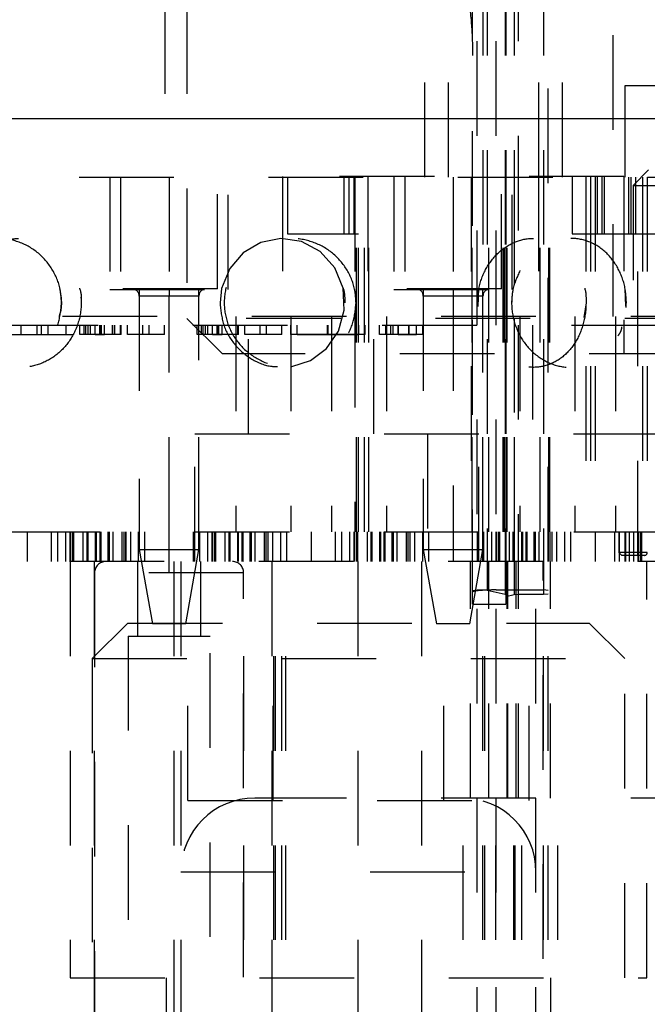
# Model space of a CAD drawing. Header units: inches. Extents: x 1880 to 2363, y -453 to -54.
# Tile 416 of 656: x 1899.22 to 1899.883, y -149.946 to -148.905. Entities that reach past the tile are written whole.
import ezdxf

# ---------------------------------------------------------------- set-up
doc = ezdxf.new("R2010")
doc.units = ezdxf.units.IN
doc.header["$LTSCALE"] = 0.5
doc.header["$MEASUREMENT"] = 0
doc.linetypes.add('HIDDEN', pattern=[0.225, 0.15, -0.075])
doc.layers.add('SID-M-H', color=4, linetype='HIDDEN')
doc.layers.add('SID-M-S', color=105, linetype='Continuous')

msp = doc.modelspace()

# ---------------------------------------------------------------- linework, layer by layer
at = {"layer": 'SID-M-H'}
for p, q in [((1899.69817, -149.5232), (1899.69817, -147.4432)), ((1899.70317, -153.2282), (1899.70317, -147.4432)), ((1899.70892, -147.4432), (1899.70892, -149.17865)), ((1899.71351, -147.4432), (1899.71351, -149.50848)), ((1899.72317, -153.2282), (1899.72317, -147.4432)), ((1899.73276, -147.4432), (1899.73276, -149.51252)), ((1899.73317, -147.4432), (1899.73317, -149.5232)), ((1899.73347, -147.4432), (1899.73347, -149.5151)), ((1899.74207, -147.4432), (1899.74207, -149.18679)), ((1899.74676, -149.7282), (1899.74676, -147.4432)), ((1899.77317, -147.4432), (1899.77317, -149.51266)), ((1899.77817, -150.4782), (1899.77817, -147.4432)), ((1899.64767, -149.07171), (1899.64767, -148.57171)), ((1899.67267, -149.07171), (1899.67267, -148.57171)), ((1899.76817, -149.07171), (1899.76817, -148.57171)), ((1899.79317, -149.07171), (1899.79317, -148.57171)), ((1899.37317, -148.88371), (1899.37317, -149.07171)), ((1899.39642, -148.88371), (1899.39642, -149.22121)), ((1900.23392, -148.92171), (1899.84642, -148.92171)), ((1899.84642, -148.92171), (1899.84642, -149.21921)), ((1900.54642, -148.97521), (1899.85892, -148.97521)), ((1899.85892, -148.97521), (1899.85892, -149.07171)), ((1899.88407, -149.0642), (1899.86767, -149.0806)), ((1898.48278, -149.07171), (1900.37255, -149.07171)), ((1899.31517, -149.07171), (1899.31517, -149.19071)), ((1899.32649, -149.07171), (1899.32649, -149.18982)), ((1899.37767, -149.07171), (1899.37767, -149.18982)), ((1899.42885, -149.18982), (1899.42885, -149.07171)), ((1899.44017, -149.19071), (1899.44017, -149.07171)), ((1899.8578, -149.07121), (1899.49753, -149.07121)), ((1899.49753, -149.07121), (1899.49753, -149.25871)), ((1899.50267, -149.07171), (1899.50267, -149.13171)), ((1899.56267, -149.13171), (1899.56267, -149.07171)), ((1899.56767, -149.07171), (1899.56767, -149.13171)), ((1899.57267, -149.07171), (1899.57267, -149.13171)), ((1899.57379, -149.07171), (1899.57379, -149.19638)), ((1899.57573, -149.44671), (1899.57573, -149.07171)), ((1899.57767, -149.44671), (1899.57767, -149.07171)), ((1899.5842, -149.44671), (1899.5842, -149.07171)), ((1899.5876, -149.07121), (1899.5876, -149.25871)), ((1899.58862, -149.44671), (1899.58862, -149.07171)), ((1899.61517, -149.07171), (1899.61517, -149.19071)), ((1899.62649, -149.07171), (1899.62649, -149.18982)), ((1899.67767, -149.07171), (1899.67767, -149.18982)), ((1899.69667, -149.07171), (1899.69667, -149.44671)), ((1899.69767, -149.44671), (1899.69767, -149.07171)), ((1899.71534, -149.44671), (1899.71534, -149.07171)), ((1899.71542, -149.44671), (1899.71542, -149.07171)), ((1899.72885, -149.18982), (1899.72885, -149.07171)), ((1899.73038, -149.44671), (1899.73038, -149.07171)), ((1899.73184, -149.44671), (1899.73184, -149.07171)), ((1899.73367, -149.44671), (1899.73367, -149.07171)), ((1899.73394, -149.44671), (1899.73394, -149.07171)), ((1899.73467, -149.44671), (1899.73467, -149.07171)), ((1899.74017, -149.19071), (1899.74017, -149.07171)), ((1899.74254, -149.18557), (1899.74254, -149.07171)), ((1899.76773, -149.07121), (1899.76773, -149.25871)), ((1899.7697, -149.44671), (1899.7697, -149.07171)), ((1899.77867, -149.44671), (1899.77867, -149.07171)), ((1899.77967, -149.44671), (1899.77967, -149.07171)), ((1899.80329, -149.07171), (1899.80329, -149.13171)), ((1899.81767, -149.07171), (1899.81767, -149.44671)), ((1899.82267, -149.07171), (1899.82267, -149.44671)), ((1899.82767, -149.07171), (1899.82767, -149.44671)), ((1899.83017, -149.13171), (1899.83017, -149.07171)), ((1899.83517, -149.13171), (1899.83517, -149.07171)), ((1899.83717, -149.07171), (1899.83717, -149.13171)), ((1899.8578, -149.07121), (1899.8578, -149.18542)), ((1899.86317, -149.13171), (1899.86317, -149.07171)), ((1899.86517, -149.07171), (1899.86517, -149.13171)), ((1899.87017, -149.07171), (1899.87017, -149.13171)), ((1899.87267, -149.47171), (1899.87267, -149.07171)), ((1899.87767, -149.07171), (1899.87767, -149.44671)), ((1899.88267, -149.07171), (1899.88267, -149.46871)), ((1899.86767, -149.0806), (1900.21267, -149.0806)), ((1899.86767, -149.0806), (1899.86767, -149.2282)), ((1899.49579, -149.13657), (1899.4747, -149.14079)), ((1899.51742, -149.1397), (1899.49579, -149.13657)), ((1899.50267, -149.13171), (1899.57767, -149.13171)), ((1899.80329, -149.13171), (1899.89704, -149.13171)), ((1899.4747, -149.14079), (1899.45607, -149.1517)), ((1899.53722, -149.15032), (1899.51742, -149.1397)), ((1899.45607, -149.1517), (1899.44167, -149.16838)), ((1899.55259, -149.16756), (1899.53722, -149.15032)), ((1899.44167, -149.16838), (1899.43316, -149.1894)), ((1899.56142, -149.18928), (1899.55259, -149.16756)), ((1899.42885, -149.18982), (1899.32649, -149.18982)), ((1899.43316, -149.1894), (1899.43146, -149.20473)), ((1899.56267, -149.21261), (1899.56142, -149.18928)), ((1899.72885, -149.18982), (1899.62649, -149.18982)), ((1899.70395, -149.20865), (1899.70492, -149.18934)), ((1899.86016, -149.20823), (1899.85921, -149.1899)), ((1899.31517, -149.19071), (1899.44017, -149.19071)), ((1899.34617, -149.19071), (1899.34617, -149.44671)), ((1899.40916, -149.19769), (1899.34617, -149.19769)), ((1899.34617, -149.19769), (1899.34617, -149.46541)), ((1899.37767, -149.44671), (1899.37767, -149.19769)), ((1899.40916, -149.46541), (1899.40916, -149.19769)), ((1899.40917, -149.44671), (1899.40917, -149.19071)), ((1899.61517, -149.19071), (1899.74017, -149.19071)), ((1899.64617, -149.19071), (1899.64617, -149.44671)), ((1899.70916, -149.19769), (1899.64617, -149.19769)), ((1899.64617, -149.19769), (1899.64617, -149.46541)), ((1899.67767, -149.19769), (1899.67767, -149.4467)), ((1899.70916, -149.46541), (1899.70916, -149.19769)), ((1899.70917, -149.44671), (1899.70917, -149.19071)), ((1899.81799, -149.20473), (1899.81586, -149.22025)), ((1902.36517, -149.21921), (1898.17767, -149.21921)), ((1899.37767, -149.4782), (1899.37767, -149.21921)), ((1899.95892, -149.22121), (1899.39642, -149.22121)), ((1899.39642, -149.22121), (1899.43392, -149.25871)), ((1899.44813, -149.21921), (1899.44813, -149.44671)), ((1899.50611, -149.21921), (1899.50611, -149.44671)), ((1899.54922, -149.21921), (1899.54922, -149.44671)), ((1899.55653, -149.23462), (1899.56267, -149.21261)), ((1899.57379, -149.21519), (1899.57379, -149.44671)), ((1899.6072, -149.21921), (1899.6072, -149.44671)), ((1899.74207, -149.22058), (1899.74207, -149.51296)), ((1899.74813, -149.21921), (1899.74813, -149.44671)), ((1899.80611, -149.21921), (1899.80611, -149.44671)), ((1899.84922, -149.21921), (1899.84922, -149.44671)), ((1898.20267, -149.2282), (1901.80267, -149.2282)), ((1899.22145, -149.2382), (1899.22145, -149.2282)), ((1899.23846, -149.2382), (1899.23846, -149.2282)), ((1899.24283, -149.2382), (1899.24283, -149.2282)), ((1899.2499, -149.2382), (1899.2499, -149.2282)), ((1899.26882, -149.2382), (1899.26882, -149.2282)), ((1899.28328, -149.2382), (1899.28328, -149.2282)), ((1899.28805, -149.2382), (1899.28805, -149.2282)), ((1899.28956, -149.2382), (1899.28956, -149.2282)), ((1899.2922, -149.2382), (1899.2922, -149.2282)), ((1899.29472, -149.2382), (1899.29472, -149.2282)), ((1899.29962, -149.2382), (1899.29962, -149.2282)), ((1899.30439, -149.2382), (1899.30439, -149.2282)), ((1899.30563, -149.2382), (1899.30563, -149.2282)), ((1899.30589, -149.2382), (1899.30589, -149.2282)), ((1899.30637, -149.2382), (1899.30637, -149.2282)), ((1899.30962, -149.2382), (1899.30962, -149.2282)), ((1899.3178, -149.2382), (1899.3178, -149.2282)), ((1899.32015, -149.2382), (1899.32015, -149.2282)), ((1899.32046, -149.2382), (1899.32046, -149.2282)), ((1899.32619, -149.2382), (1899.32619, -149.2282)), ((1899.32714, -149.2382), (1899.32714, -149.2282)), ((1899.33381, -149.2382), (1899.33381, -149.2282)), ((1899.35002, -149.2382), (1899.35002, -149.2282)), ((1899.3567, -149.2382), (1899.3567, -149.2282)), ((1899.37291, -149.2382), (1899.37291, -149.2282)), ((1899.40724, -149.2382), (1899.40724, -149.2282)), ((1899.412, -149.2382), (1899.412, -149.2282)), ((1899.41352, -149.2382), (1899.41352, -149.2282)), ((1899.41616, -149.2382), (1899.41616, -149.2282)), ((1899.41868, -149.2382), (1899.41868, -149.2282)), ((1899.42358, -149.2382), (1899.42358, -149.2282)), ((1899.42835, -149.2382), (1899.42835, -149.2282)), ((1899.42958, -149.2382), (1899.42958, -149.2282)), ((1899.42985, -149.2382), (1899.42985, -149.2282)), ((1899.43033, -149.2382), (1899.43033, -149.2282)), ((1899.43358, -149.2382), (1899.43358, -149.2282)), ((1899.45014, -149.2382), (1899.45014, -149.2282)), ((1899.4511, -149.2382), (1899.4511, -149.2282)), ((1899.45777, -149.2382), (1899.45777, -149.2282)), ((1899.46151, -149.3432), (1899.46151, -149.2282)), ((1899.47398, -149.2382), (1899.47398, -149.2282)), ((1899.48066, -149.2382), (1899.48066, -149.2282)), ((1899.49687, -149.2382), (1899.49687, -149.2282)), ((1899.5064, -149.2382), (1899.5064, -149.2282)), ((1899.51308, -149.2382), (1899.51308, -149.2282)), ((1899.54502, -149.2382), (1899.54502, -149.2282)), ((1899.54535, -149.2382), (1899.54535, -149.2282)), ((1899.54562, -149.2382), (1899.54562, -149.2282)), ((1899.57792, -149.2382), (1899.57792, -149.2282)), ((1899.58459, -149.2382), (1899.58459, -149.2282)), ((1899.59382, -149.3432), (1899.59382, -149.2282)), ((1899.59985, -149.2382), (1899.59985, -149.2282)), ((1899.60652, -149.2382), (1899.60652, -149.2282)), ((1899.61184, -149.2382), (1899.61184, -149.2282)), ((1899.61443, -149.2382), (1899.61443, -149.2282)), ((1899.61954, -149.2382), (1899.61954, -149.2282)), ((1899.62012, -149.2382), (1899.62012, -149.2282)), ((1899.63078, -149.2382), (1899.63078, -149.2282)), ((1899.63137, -149.2382), (1899.63137, -149.2282)), ((1899.63894, -149.2382), (1899.63894, -149.2282)), ((1899.64562, -149.2382), (1899.64562, -149.2282)), ((1899.74254, -149.44671), (1899.74254, -149.22238)), ((1899.76151, -149.2282), (1899.76151, -149.3432)), ((1899.8578, -149.22261), (1899.8578, -149.25871)), ((1898.97578, -149.2382), (1899.27628, -149.2382)), ((1899.37291, -149.2382), (1899.33381, -149.2382)), ((1899.49687, -149.2382), (1899.45777, -149.2382)), ((1899.54408, -149.2529), (1899.55653, -149.23462)), ((1899.61184, -149.2382), (1899.59985, -149.2382)), ((1899.70892, -150.4782), (1899.70892, -149.23256)), ((1899.92142, -149.25871), (1899.43392, -149.25871)), ((1899.52685, -149.26581), (1899.54408, -149.2529)), ((1899.5074, -149.27201), (1899.52685, -149.26581)), ((1899.4048, -149.3432), (1900.25054, -149.3432)), ((1899.4048, -149.4782), (1899.4048, -149.3432)), ((1899.65054, -149.3432), (1899.65054, -149.4782)), ((1899.7048, -149.4782), (1899.7048, -149.3432)), ((1898.20498, -149.44671), (1900.51517, -149.44671)), ((1899.22767, -149.44671), (1899.22767, -149.4782)), ((1899.25345, -149.4782), (1899.25345, -149.44671)), ((1899.26017, -149.4782), (1899.26017, -149.44671)), ((1899.26814, -149.44671), (1899.26814, -149.4782)), ((1899.27314, -149.4782), (1899.27314, -149.44671)), ((1899.27355, -149.4782), (1899.27355, -149.44671)), ((1899.27561, -149.4782), (1899.27561, -149.44671)), ((1899.27708, -149.4782), (1899.27708, -149.44671)), ((1899.28704, -149.4782), (1899.28704, -149.44671)), ((1899.29076, -149.44671), (1899.29076, -149.4782)), ((1899.29117, -149.4782), (1899.29117, -149.44671)), ((1899.29192, -149.44671), (1899.29192, -149.4782)), ((1899.29974, -149.44671), (1899.29974, -149.4782)), ((1899.30077, -149.44671), (1899.30077, -149.4782)), ((1899.30457, -149.44671), (1899.30457, -149.4782)), ((1899.3056, -149.44671), (1899.3056, -149.4782)), ((1899.31341, -149.4782), (1899.31341, -149.44671)), ((1899.31417, -149.44671), (1899.31417, -149.4782)), ((1899.31458, -149.4782), (1899.31458, -149.44671)), ((1899.31829, -149.44671), (1899.31829, -149.4782)), ((1899.32826, -149.4782), (1899.32826, -149.44671)), ((1899.32972, -149.44671), (1899.32972, -149.4782)), ((1899.33178, -149.44671), (1899.33178, -149.4782)), ((1899.33219, -149.4782), (1899.33219, -149.44671)), ((1899.33719, -149.4782), (1899.33719, -149.44671)), ((1899.34517, -149.44671), (1899.34517, -149.4782)), ((1899.35188, -149.4782), (1899.35188, -149.44671)), ((1899.40345, -149.4782), (1899.40345, -149.44671)), ((1899.41017, -149.4782), (1899.41017, -149.44671)), ((1899.41814, -149.44671), (1899.41814, -149.4782)), ((1899.42314, -149.4782), (1899.42314, -149.44671)), ((1899.42355, -149.4782), (1899.42355, -149.44671)), ((1899.42561, -149.4782), (1899.42561, -149.44671)), ((1899.42708, -149.4782), (1899.42708, -149.44671)), ((1899.43704, -149.4782), (1899.43704, -149.44671)), ((1899.44076, -149.44671), (1899.44076, -149.4782)), ((1899.44117, -149.4782), (1899.44117, -149.44671)), ((1899.44192, -149.44671), (1899.44192, -149.4782)), ((1899.44974, -149.44671), (1899.44974, -149.4782)), ((1899.45077, -149.44671), (1899.45077, -149.4782)), ((1899.45457, -149.44671), (1899.45457, -149.4782)), ((1899.4556, -149.44671), (1899.4556, -149.4782)), ((1899.46341, -149.4782), (1899.46341, -149.44671)), ((1899.46417, -149.44671), (1899.46417, -149.4782)), ((1899.46458, -149.4782), (1899.46458, -149.44671)), ((1899.46829, -149.44671), (1899.46829, -149.4782)), ((1899.47826, -149.4782), (1899.47826, -149.44671)), ((1899.47972, -149.44671), (1899.47972, -149.4782)), ((1899.48178, -149.44671), (1899.48178, -149.4782)), ((1899.48219, -149.4782), (1899.48219, -149.44671)), ((1899.48719, -149.4782), (1899.48719, -149.44671)), ((1899.49517, -149.44671), (1899.49517, -149.4782)), ((1899.50188, -149.4782), (1899.50188, -149.44671)), ((1899.52767, -149.44671), (1899.52767, -149.4782)), ((1899.55345, -149.4782), (1899.55345, -149.44671)), ((1899.56017, -149.4782), (1899.56017, -149.44671)), ((1899.56814, -149.44671), (1899.56814, -149.4782)), ((1899.57314, -149.4782), (1899.57314, -149.44671)), ((1899.57355, -149.4782), (1899.57355, -149.44671)), ((1899.57561, -149.4782), (1899.57561, -149.44671)), ((1899.57708, -149.4782), (1899.57708, -149.44671)), ((1899.58704, -149.4782), (1899.58704, -149.44671)), ((1899.59076, -149.44671), (1899.59076, -149.4782)), ((1899.59117, -149.4782), (1899.59117, -149.44671)), ((1899.59192, -149.44671), (1899.59192, -149.4782)), ((1899.59974, -149.44671), (1899.59974, -149.4782)), ((1899.60077, -149.44671), (1899.60077, -149.4782)), ((1899.60457, -149.44671), (1899.60457, -149.4782)), ((1899.6056, -149.44671), (1899.6056, -149.4782)), ((1899.61341, -149.4782), (1899.61341, -149.44671)), ((1899.61417, -149.44671), (1899.61417, -149.4782)), ((1899.61458, -149.4782), (1899.61458, -149.44671)), ((1899.61829, -149.44671), (1899.61829, -149.4782)), ((1899.62826, -149.4782), (1899.62826, -149.44671)), ((1899.62972, -149.44671), (1899.62972, -149.4782)), ((1899.63178, -149.44671), (1899.63178, -149.4782)), ((1899.63219, -149.4782), (1899.63219, -149.44671)), ((1899.63719, -149.4782), (1899.63719, -149.44671)), ((1899.64517, -149.44671), (1899.64517, -149.4782)), ((1899.65188, -149.4782), (1899.65188, -149.44671)), ((1899.67767, -149.44671), (1899.67767, -149.4782)), ((1899.70345, -149.4782), (1899.70345, -149.44671)), ((1899.71017, -149.4782), (1899.71017, -149.44671)), ((1899.71814, -149.44671), (1899.71814, -149.4782)), ((1899.72314, -149.4782), (1899.72314, -149.44671)), ((1899.72355, -149.4782), (1899.72355, -149.44671)), ((1899.72561, -149.4782), (1899.72561, -149.44671)), ((1899.72708, -149.4782), (1899.72708, -149.44671)), ((1899.73704, -149.4782), (1899.73704, -149.44671)), ((1899.74076, -149.44671), (1899.74076, -149.4782)), ((1899.74117, -149.4782), (1899.74117, -149.44671)), ((1899.74192, -149.44671), (1899.74192, -149.4782)), ((1899.74974, -149.44671), (1899.74974, -149.4782)), ((1899.75077, -149.44671), (1899.75077, -149.4782)), ((1899.75457, -149.44671), (1899.75457, -149.4782)), ((1899.7556, -149.44671), (1899.7556, -149.4782)), ((1899.76341, -149.4782), (1899.76341, -149.44671)), ((1899.76417, -149.44671), (1899.76417, -149.4782)), ((1899.76458, -149.4782), (1899.76458, -149.44671)), ((1899.76829, -149.44671), (1899.76829, -149.4782)), ((1899.77826, -149.4782), (1899.77826, -149.44671)), ((1899.77972, -149.44671), (1899.77972, -149.4782)), ((1899.78178, -149.44671), (1899.78178, -149.4782)), ((1899.78219, -149.4782), (1899.78219, -149.44671)), ((1899.78719, -149.4782), (1899.78719, -149.44671)), ((1899.79517, -149.44671), (1899.79517, -149.4782)), ((1899.80188, -149.4782), (1899.80188, -149.44671)), ((1899.82767, -149.44671), (1899.82767, -149.4782)), ((1899.84817, -149.44671), (1899.84817, -149.4782)), ((1899.85267, -149.44671), (1899.85267, -149.46871)), ((1899.85317, -149.44671), (1899.85317, -149.4782)), ((1899.85345, -149.4782), (1899.85345, -149.44671)), ((1899.85892, -149.44671), (1899.85892, -149.4782)), ((1899.86017, -149.4782), (1899.86017, -149.44671)), ((1899.86351, -149.44671), (1899.86351, -149.4782)), ((1899.86814, -149.44671), (1899.86814, -149.4782)), ((1899.87314, -149.4782), (1899.87314, -149.44671)), ((1899.87317, -149.44671), (1899.87317, -149.4782)), ((1899.87355, -149.4782), (1899.87355, -149.44671)), ((1899.87561, -149.4782), (1899.87561, -149.44671)), ((1899.87708, -149.4782), (1899.87708, -149.44671)), ((1899.34617, -149.46541), (1899.40916, -149.46541)), ((1899.34617, -149.46541), (1899.36005, -149.54415)), ((1899.39528, -149.54415), (1899.40916, -149.46541)), ((1899.64617, -149.46541), (1899.70916, -149.46541)), ((1899.64617, -149.46541), (1899.66005, -149.54415)), ((1899.69528, -149.54415), (1899.70916, -149.46541)), ((1899.85267, -149.46871), (1899.85567, -149.47171)), ((1899.88267, -149.46871), (1899.85267, -149.46871)), ((1900.37255, -149.4782), (1898.20498, -149.4782)), ((1899.27317, -149.4782), (1899.27317, -149.9182)), ((1899.29867, -149.4782), (1899.29867, -150.4782)), ((1899.3442, -149.4782), (1899.3442, -149.55694)), ((1899.38267, -149.4782), (1899.38267, -150.0982)), ((1899.39017, -149.4782), (1899.39017, -153.2282)), ((1899.41113, -149.55694), (1899.41113, -149.4782)), ((1899.45667, -150.4782), (1899.45667, -149.4782)), ((1899.48629, -149.4782), (1899.48629, -150.4782)), ((1899.48823, -150.4782), (1899.48823, -149.4782)), ((1899.49017, -150.4782), (1899.49017, -149.4782)), ((1899.4967, -150.4782), (1899.4967, -149.4782)), ((1899.50112, -150.4782), (1899.50112, -149.4782)), ((1899.57717, -149.4782), (1899.57717, -150.4782)), ((1899.64417, -149.4782), (1899.64417, -150.4782)), ((1899.696, -149.7282), (1899.696, -149.4782)), ((1899.71117, -150.4782), (1899.71117, -149.4782)), ((1899.7155, -149.7282), (1899.7155, -149.4782)), ((1899.73475, -149.7282), (1899.73475, -149.4782)), ((1899.73534, -149.7282), (1899.73534, -149.4782)), ((1899.73551, -149.7282), (1899.73551, -149.4782)), ((1899.74411, -149.7282), (1899.74411, -149.4782)), ((1899.76517, -153.2282), (1899.76517, -149.4782)), ((1899.77267, -150.0982), (1899.77267, -149.4782)), ((1899.77317, -150.4782), (1899.77317, -149.4782)), ((1899.78034, -149.7282), (1899.78034, -149.4782)), ((1899.87967, -149.47171), (1899.85567, -149.47171)), ((1899.88217, -149.9182), (1899.88217, -149.4782)), ((1899.45641, -149.49001), (1899.29893, -149.49001)), ((1899.29893, -149.49001), (1899.29893, -150.51757)), ((1899.45641, -150.51757), (1899.45641, -149.49001)), ((1899.69817, -149.50866), (1899.70317, -149.5082)), ((1899.70317, -149.5082), (1899.70892, -149.5082)), ((1899.70892, -149.5082), (1899.71351, -149.50848)), ((1899.71351, -149.50848), (1899.73276, -149.51252)), ((1899.72317, -149.5082), (1899.77317, -149.5082)), ((1899.73276, -149.51252), (1899.73317, -149.5127)), ((1899.74207, -149.51296), (1899.74676, -149.51266)), ((1899.74676, -149.51266), (1899.77317, -149.51266)), ((1899.77817, -149.50866), (1899.77317, -149.5082)), ((1899.77317, -149.51266), (1899.77817, -149.5122)), ((1899.69817, -149.5232), (1899.73317, -149.5232)), ((1899.73317, -149.51526), (1899.73347, -149.5151)), ((1899.73347, -149.5151), (1899.74207, -149.51296)), ((1899.33392, -149.5432), (1899.29642, -149.5807)), ((1899.33392, -149.5432), (1899.82142, -149.5432)), ((1899.39753, -149.7307), (1899.39753, -149.5432)), ((1899.4876, -149.7307), (1899.4876, -149.5432)), ((1899.66773, -149.7307), (1899.66773, -149.5432)), ((1899.7578, -149.7307), (1899.7578, -149.5432)), ((1899.85892, -149.5807), (1899.82142, -149.5432)), ((1899.39528, -149.54415), (1899.36005, -149.54415)), ((1899.69528, -149.54415), (1899.66005, -149.54415)), ((1899.33436, -149.55694), (1899.42097, -149.55694)), ((1899.33436, -149.55694), (1899.33436, -150.67505)), ((1899.42097, -150.67505), (1899.42097, -149.55694)), ((1899.29642, -149.5807), (1899.85892, -149.5807)), ((1899.29642, -149.5807), (1899.29642, -149.9182)), ((1899.85892, -149.9182), (1899.85892, -149.5807)), ((1899.39753, -149.7307), (1899.7578, -149.7307)), ((1900.16517, -149.7282), (1899.46817, -149.7282)), ((1899.68817, -150.4782), (1899.68817, -149.7282)), ((1899.72269, -150.4782), (1899.72269, -149.7282)), ((1899.74193, -150.4782), (1899.74193, -149.7282)), ((1899.74317, -150.4782), (1899.74317, -149.7282)), ((1899.75027, -150.4782), (1899.75027, -149.7282)), ((1899.78817, -150.4782), (1899.78817, -149.7282)), ((1899.39017, -149.8062), (1899.76342, -149.8062)), ((1899.27317, -149.9182), (1899.88217, -149.9182)), ((1899.37467, -149.9182), (1899.37467, -150.9782)), ((1899.78067, -150.9782), (1899.78067, -149.9182))]:
    msp.add_line(p, q, dxfattribs=at)
for centre, radius, start, end in [((1899.3383, -149.19769), 0.00787, 0, 90), ((1899.41704, -149.19769), 0.00787, 90, 180), ((1899.6383, -149.19769), 0.00787, 0, 90), ((1899.71704, -149.19769), 0.00787, 90, 180), ((1899.87967, -149.46871), 0.003, 270, 0), ((1899.31074, -149.49001), 0.01181, 90, 180), ((1899.4446, -149.49001), 0.01181, 0, 90), ((1899.46817, -149.8062), 0.078, 90, 180), ((1899.68717, -149.8062), 0.078, 0, 90)]:
    msp.add_arc(centre, radius, start, end, dxfattribs=at)
msp.add_ellipse((1899.72317, -149.51047), major_axis=(0.025, 0), ratio=0.0909091, start_param=1.5707963, end_param=3.1415927, dxfattribs=at)
for points, knots in [([(1899.69317, -148.87725), (1899.69365, -148.88055), (1899.69568, -148.89458), (1899.69762, -148.91632), (1899.69816, -148.93502), (1899.69817, -148.94293), (1899.69817, -148.9432)], [0, 0, 0, 0, 0.15061934, 0.64062142, 0.98750117, 1, 1, 1, 1]), ([(1899.26408, -149.20473), (1899.26335, -149.21226), (1899.26189, -149.22732), (1899.25056, -149.24739), (1899.23391, -149.26289), (1899.21292, -149.27217), (1899.18998, -149.27395), (1899.16777, -149.26769), (1899.14905, -149.25399), (1899.13608, -149.23461), (1899.13013, -149.2121), (1899.13146, -149.18916), (1899.13966, -149.16814), (1899.15393, -149.15101), (1899.17311, -149.13954), (1899.19543, -149.13521), (1899.21841, -149.13886), (1899.2392, -149.15028), (1899.25487, -149.16806), (1899.26298, -149.18734), (1899.26377, -149.1999), (1899.26408, -149.20473)], [0, 0, 0, 0, 0.0520028, 0.1039827, 0.1564753, 0.2102848, 0.2652762, 0.3208623, 0.3762398, 0.4306423, 0.4836601, 0.5355284, 0.5870576, 0.6391963, 0.6925647, 0.7472181, 0.8026932, 0.8582301, 0.9130199, 0.9664974, 1, 1, 1, 1]), ([(1899.15891, -149.20473), (1899.1596, -149.21254), (1899.16099, -149.22817), (1899.17192, -149.24892), (1899.18811, -149.26443), (1899.20814, -149.27284), (1899.22938, -149.27354), (1899.24961, -149.26687), (1899.26689, -149.25362), (1899.27944, -149.23496), (1899.28565, -149.2126), (1899.28438, -149.18894), (1899.2755, -149.16691), (1899.26012, -149.14938), (1899.24045, -149.13852), (1899.21914, -149.13531), (1899.19863, -149.13965), (1899.18077, -149.15087), (1899.16727, -149.16791), (1899.15998, -149.18686), (1899.15922, -149.19958), (1899.15891, -149.20473)], [0, 0, 0, 0, 0.0554579, 0.1109395, 0.1658403, 0.2192081, 0.2711117, 0.3223399, 0.3739729, 0.4268563, 0.4812619, 0.5368274, 0.5927419, 0.6480375, 0.7019377, 0.7542614, 0.8055938, 0.8569812, 0.9093952, 0.9633154, 1, 1, 1, 1]), ([(1899.57511, -149.20473), (1899.57438, -149.21226), (1899.57291, -149.22732), (1899.56149, -149.24739), (1899.54457, -149.26289), (1899.52298, -149.27217), (1899.49907, -149.27395), (1899.47558, -149.26769), (1899.45553, -149.25399), (1899.44148, -149.23461), (1899.435, -149.2121), (1899.43645, -149.18916), (1899.44537, -149.16814), (1899.46078, -149.15101), (1899.48126, -149.13954), (1899.50478, -149.13521), (1899.52866, -149.13886), (1899.54996, -149.15028), (1899.56585, -149.16806), (1899.574, -149.18734), (1899.5748, -149.1999), (1899.57511, -149.20473)], [0, 0, 0, 0, 0.0520028, 0.1039827, 0.1564753, 0.2102848, 0.2652762, 0.3208623, 0.3762398, 0.4306423, 0.4836601, 0.5355284, 0.5870576, 0.6391963, 0.6925647, 0.7472181, 0.8026932, 0.8582301, 0.9130199, 0.9664974, 1, 1, 1, 1]), ([(1899.70335, -149.20473), (1899.70404, -149.21254), (1899.70543, -149.22817), (1899.71622, -149.24892), (1899.73188, -149.26443), (1899.75074, -149.27284), (1899.77013, -149.27354), (1899.78806, -149.26687), (1899.80295, -149.25362), (1899.81353, -149.23496), (1899.81869, -149.2126), (1899.81764, -149.18894), (1899.81023, -149.16691), (1899.79717, -149.14938), (1899.78001, -149.13852), (1899.76086, -149.13531), (1899.74184, -149.13965), (1899.72482, -149.15087), (1899.71165, -149.16791), (1899.70442, -149.18686), (1899.70366, -149.19958), (1899.70335, -149.20473)], [0, 0, 0, 0, 0.0554579, 0.1109395, 0.1658403, 0.2192081, 0.2711117, 0.3223399, 0.3739729, 0.4268563, 0.4812619, 0.5368274, 0.5927419, 0.6480375, 0.7019377, 0.7542614, 0.8055938, 0.8569812, 0.9093952, 0.9633154, 1, 1, 1, 1]), ([(1899.86065, -149.20473), (1899.86004, -149.21226), (1899.85882, -149.22732), (1899.84928, -149.24739), (1899.83501, -149.26289), (1899.81656, -149.27217), (1899.79582, -149.27395), (1899.77511, -149.26769), (1899.75719, -149.25399), (1899.7445, -149.23461), (1899.7386, -149.2121), (1899.73993, -149.18916), (1899.74802, -149.16814), (1899.7619, -149.15101), (1899.78014, -149.13954), (1899.8008, -149.13521), (1899.82144, -149.13886), (1899.83958, -149.15028), (1899.85294, -149.16806), (1899.85972, -149.18734), (1899.86039, -149.1999), (1899.86065, -149.20473)], [0, 0, 0, 0, 0.0520028, 0.1039827, 0.1564753, 0.2102848, 0.2652762, 0.3208623, 0.3762398, 0.4306423, 0.4836601, 0.5355284, 0.5870576, 0.6391963, 0.6925647, 0.7472181, 0.8026932, 0.8582301, 0.9130199, 0.9664974, 1, 1, 1, 1]), ([(1899.74822, -149.1707), (1899.74525, -149.1771), (1899.74026, -149.18786), (1899.73967, -149.19986), (1899.73943, -149.20473)], [0, 0, 0, 0, 0.5945328, 1, 1, 1, 1]), ([(1899.26168, -149.21905), (1899.26247, -149.21664), (1899.26553, -149.20724), (1899.26371, -149.19729), (1899.26236, -149.18989)], [0, 0, 0, 0, 0.2558673, 1, 1, 1, 1]), ([(1899.28312, -149.18934), (1899.28313, -149.18936), (1899.28502, -149.19414), (1899.28492, -149.19945), (1899.28481, -149.20473)], [0, 0, 0, 0, 0.0039911, 1, 1, 1, 1]), ([(1899.37767, -149.18982), (1899.37767, -149.18995), (1899.37767, -149.19024), (1899.37767, -149.19237), (1899.37767, -149.19502), (1899.37767, -149.19682), (1899.37767, -149.19769)], [0, 0, 0, 0, 0.2702613, 0.5624294, 0.7897364, 1, 1, 1, 1]), ([(1899.56142, -149.18934), (1899.56143, -149.18936), (1899.56333, -149.19414), (1899.56322, -149.19945), (1899.56311, -149.20473)], [0, 0, 0, 0, 0.003979, 1, 1, 1, 1]), ([(1899.67767, -149.18982), (1899.67767, -149.18995), (1899.67767, -149.19024), (1899.67767, -149.19237), (1899.67767, -149.19502), (1899.67767, -149.19682), (1899.67767, -149.19769)], [0, 0, 0, 0, 0.2702613, 0.5624294, 0.7897364, 1, 1, 1, 1]), ([(1899.81659, -149.18934), (1899.8166, -149.18936), (1899.81818, -149.19414), (1899.81809, -149.19945), (1899.81799, -149.20473)], [0, 0, 0, 0, 0.0039645, 1, 1, 1, 1]), ([(1899.43146, -149.20473), (1899.43222, -149.21254), (1899.43374, -149.22815), (1899.44562, -149.24899), (1899.46305, -149.26419), (1899.48131, -149.27233), (1899.49288, -149.27209), (1899.49697, -149.272)], [0, 0, 0, 0, 0.2233138, 0.4467233, 0.6677939, 0.8826915, 1, 1, 1, 1]), ([(1899.85176, -149.23953), (1899.85309, -149.23774), (1899.85513, -149.23501), (1899.85578, -149.23147), (1899.856, -149.23025)], [0, 0, 0, 0, 0.6536457, 1, 1, 1, 1]), ([(1899.30589, -149.2382), (1899.30314, -149.2382), (1899.29764, -149.2382), (1899.28916, -149.2382), (1899.28551, -149.2382), (1899.28328, -149.2382)], [0, 0, 0, 0, 0.279885, 0.5596773, 1, 1, 1, 1]), ([(1899.29962, -149.2382), (1899.30146, -149.2382), (1899.30473, -149.2382), (1899.30813, -149.2382), (1899.30962, -149.2382)], [0, 0, 0, 0, 0.5599058, 1, 1, 1, 1]), ([(1899.32714, -149.2382), (1899.32672, -149.2382), (1899.32589, -149.2382), (1899.31993, -149.2382), (1899.31308, -149.2382), (1899.30829, -149.2382), (1899.30589, -149.2382)], [0, 0, 0, 0, 0.2791586, 0.5590843, 0.7794417, 1, 1, 1, 1]), ([(1899.42985, -149.2382), (1899.4271, -149.2382), (1899.4216, -149.2382), (1899.41312, -149.2382), (1899.40947, -149.2382), (1899.40724, -149.2382)], [0, 0, 0, 0, 0.279885, 0.5596773, 1, 1, 1, 1]), ([(1899.42358, -149.2382), (1899.42541, -149.2382), (1899.42869, -149.2382), (1899.43208, -149.2382), (1899.43358, -149.2382)], [0, 0, 0, 0, 0.5599058, 1, 1, 1, 1]), ([(1899.4511, -149.2382), (1899.45068, -149.2382), (1899.44985, -149.2382), (1899.44389, -149.2382), (1899.43704, -149.2382), (1899.43225, -149.2382), (1899.42985, -149.2382)], [0, 0, 0, 0, 0.2791586, 0.5590843, 0.7794417, 1, 1, 1, 1]), ([(1899.54562, -149.2382), (1899.53985, -149.2382), (1899.52833, -149.2382), (1899.5155, -149.2382), (1899.5076, -149.2382), (1899.5068, -149.2382), (1899.5064, -149.2382)], [0, 0, 0, 0, 0.2796633, 0.5593539, 0.7796364, 1, 1, 1, 1]), ([(1899.51308, -149.2382), (1899.51364, -149.2382), (1899.51478, -149.2382), (1899.52378, -149.2382), (1899.53431, -149.2382), (1899.54167, -149.2382), (1899.54535, -149.2382)], [0, 0, 0, 0, 0.2794063, 0.559071, 0.7794588, 1, 1, 1, 1]), ([(1899.54535, -149.2382), (1899.55007, -149.2382), (1899.55951, -149.2382), (1899.57045, -149.2382), (1899.57689, -149.2382), (1899.57758, -149.2382), (1899.57792, -149.2382)], [0, 0, 0, 0, 0.27981296, 0.55935715, 0.77963582, 1, 1, 1, 1]), ([(1899.58459, -149.2382), (1899.58394, -149.2382), (1899.58263, -149.2382), (1899.57203, -149.2382), (1899.55921, -149.2382), (1899.55015, -149.2382), (1899.54562, -149.2382)], [0, 0, 0, 0, 0.2796248, 0.559352, 0.7795827, 1, 1, 1, 1]), ([(1899.63078, -149.2382), (1899.62726, -149.2382), (1899.62097, -149.2382), (1899.61463, -149.2382), (1899.61184, -149.2382)], [0, 0, 0, 0, 0.5596856, 1, 1, 1, 1]), ([(1899.61954, -149.2382), (1899.62407, -149.2382), (1899.62973, -149.2382), (1899.63524, -149.2382), (1899.6381, -149.2382), (1899.63861, -149.2382), (1899.63894, -149.2382)], [0, 0, 0, 0, 0.4996987, 0.6253044, 0.7510767, 1, 1, 1, 1]), ([(1899.64562, -149.2382), (1899.64544, -149.2382), (1899.64509, -149.2382), (1899.64136, -149.2382), (1899.63629, -149.2382), (1899.63262, -149.2382), (1899.63078, -149.2382)], [0, 0, 0, 0, 0.2800989, 0.5593238, 0.7794579, 1, 1, 1, 1]), ([(1899.37767, -149.49001), (1899.37767, -149.48834), (1899.37767, -149.48486), (1899.37767, -149.48089), (1899.37767, -149.47859), (1899.37767, -149.47833), (1899.37767, -149.4782)], [0, 0, 0, 0, 0.2702613, 0.5624294, 0.7897364, 1, 1, 1, 1])]:
    msp.add_open_spline(points, degree=3, knots=knots, dxfattribs=at)
at = {"layer": 'SID-M-S'}
msp.add_line((1898.48278, -149.0097), (1900.37255, -149.0097), dxfattribs=at)

doc.saveas('drawing.dxf')
